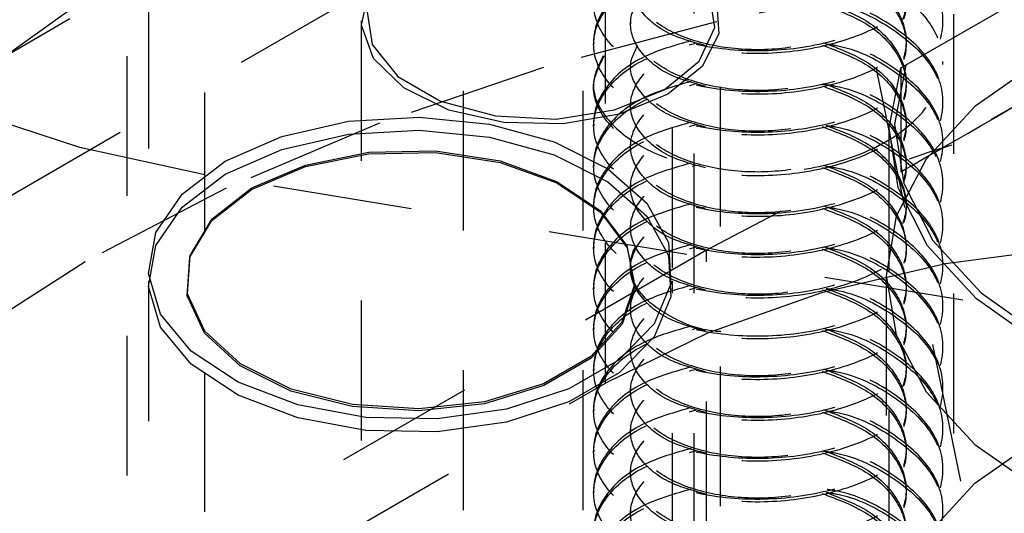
# Model space of a CAD drawing. Header units: inches. Extents: x 1907 to 2452, y -210 to -54.
# Tile 284 of 656: x 1997.147 to 1997.852, y -194.418 to -194.065. Entities that reach past the tile are written whole.
import ezdxf

# ---------------------------------------------------------------- set-up
doc = ezdxf.new("R2010")
doc.units = ezdxf.units.IN
doc.header["$LTSCALE"] = 0.5
doc.header["$MEASUREMENT"] = 0
doc.linetypes.add('HIDDEN', pattern=[0.225, 0.15, -0.075])
doc.layers.add('SID-M-H', color=4, linetype='HIDDEN')

msp = doc.modelspace()

# ---------------------------------------------------------------- linework, layer by layer
at = {"layer": 'SID-M-H'}
for p, q in [((1997.56653, -194.32468), (1997.56653, -192.9978)), ((1997.23926, -193.257), (1997.23926, -194.24255)), ((1997.61426, -194.24255), (1997.61426, -193.257)), ((1997.6401, -193.51322), (1997.87435, -194.65797)), ((1997.22376, -193.69079), (1997.22376, -194.66043)), ((1997.62976, -194.66043), (1997.62976, -193.69079)), ((1997.70267, -193.76415), (1994.6618, -195.51961)), ((1997.27973, -195.21677), (1997.27973, -193.8899)), ((1997.46444, -193.91553), (1997.46444, -194.62592)), ((1997.55013, -193.91553), (1997.55013, -194.62592)), ((1997.81575, -194.9607), (1997.81575, -193.91553)), ((1997.77769, -194.09928), (1998.06739, -193.93204)), ((1997.56538, -193.94548), (1994.6618, -195.62167)), ((1997.13108, -194.09463), (1997.21463, -194.03485)), ((1997.39171, -194.06871), (1997.39694, -194.04448)), ((1997.64463, -194.07022), (1997.64084, -194.04525)), ((1997.77457, -194.04075), (1997.64575, -194.06617)), ((1997.64587, -194.05042), (1997.64761, -194.07482)), ((1997.39558, -194.05764), (1997.39936, -194.0826)), ((1997.3916, -194.06565), (1997.3916, -194.61273)), ((1997.64575, -194.06617), (1997.52204, -194.09898)), ((1997.58436, -194.06557), (1997.58436, -194.0677)), ((1997.6486, -194.61273), (1997.6486, -194.06565)), ((1997.80794, -194.0677), (1997.80794, -194.06557)), ((1997.40039, -194.09261), (1997.39171, -194.06871)), ((1997.63339, -194.09442), (1997.64463, -194.07022)), ((1997.55794, -194.08015), (1997.55794, -194.08228)), ((1997.64761, -194.07482), (1997.63554, -194.09823)), ((1997.39936, -194.0826), (1997.41771, -194.10532)), ((1997.92915, -194.08623), (1997.77769, -194.17366)), ((1997.42204, -194.11359), (1997.40039, -194.09261)), ((1997.58436, -194.09473), (1997.58436, -194.09686)), ((1997.60849, -194.11495), (1997.63339, -194.09442)), ((1997.80794, -194.09686), (1997.80794, -194.09473)), ((1997.87772, -194.09388), (1997.83084, -194.12686)), ((1997.52204, -194.09898), (1997.40471, -194.13885)), ((1997.63554, -194.09823), (1997.61096, -194.1181)), ((1997.76933, -194.14212), (1997.77769, -194.09928)), ((1997.78127, -194.09721), (1997.77323, -194.13949)), ((1997.78127, -194.09721), (1997.77769, -194.09928)), ((1997.77769, -194.09928), (1997.77769, -194.17366)), ((1997.41771, -194.10532), (1997.4484, -194.12304)), ((1997.45432, -194.12937), (1997.42204, -194.11359)), ((1997.55794, -194.10931), (1997.55794, -194.11144)), ((1997.57293, -194.12933), (1997.60849, -194.11495)), ((1997.4484, -194.12304), (1997.48775, -194.13363)), ((1997.61096, -194.1181), (1997.57654, -194.13229)), ((1997.19018, -194.15628), (1997.10711, -194.12889)), ((1997.49373, -194.13825), (1997.45432, -194.12937)), ((1997.531, -194.13581), (1997.57293, -194.12933)), ((1997.58436, -194.12389), (1997.58436, -194.12602)), ((1997.83084, -194.12686), (1997.796, -194.16448)), ((1997.80794, -194.12602), (1997.80794, -194.12389)), ((1997.38237, -194.13739), (1997.43316, -194.13437)), ((1997.43316, -194.13437), (1997.48348, -194.13938)), ((1997.48775, -194.13363), (1997.531, -194.13581)), ((1997.57654, -194.13229), (1997.536, -194.13926)), ((1997.40471, -194.13885), (1997.29497, -194.18537)), ((1997.33487, -194.1482), (1997.38237, -194.13739)), ((1997.38237, -194.14667), (1997.43316, -194.14366)), ((1997.43316, -194.14366), (1997.48348, -194.14867)), ((1997.48348, -194.13938), (1997.5296, -194.15204)), ((1997.536, -194.13926), (1997.49373, -194.13825)), ((1997.55794, -194.13848), (1997.55794, -194.1406)), ((1997.77584, -194.18506), (1997.76933, -194.14212)), ((1997.77323, -194.13949), (1997.77981, -194.18184)), ((1997.29418, -194.16601), (1997.33487, -194.1482)), ((1997.33487, -194.15749), (1997.38237, -194.14667)), ((1997.48348, -194.14867), (1997.5296, -194.16133)), ((1997.7693, -194.14481), (1997.7693, -195.76653)), ((1997.27973, -194.17569), (1997.19018, -194.15628)), ((1997.29418, -194.1753), (1997.33487, -194.15749)), ((1997.5296, -194.15204), (1997.56808, -194.17141)), ((1997.58436, -194.15306), (1997.58436, -194.15518)), ((1997.80794, -194.15518), (1997.80794, -194.15306)), ((1997.35167, -194.16981), (1997.39688, -194.16068)), ((1997.35179, -194.1687), (1997.39693, -194.15958)), ((1997.39688, -194.16068), (1997.44476, -194.15964)), ((1997.39693, -194.15958), (1997.44473, -194.15855)), ((1997.44473, -194.15855), (1997.49092, -194.1657)), ((1997.44476, -194.15964), (1997.49103, -194.1668)), ((1997.5296, -194.16133), (1997.56808, -194.1807)), ((1997.796, -194.16448), (1997.77455, -194.20531)), ((1997.26333, -194.1895), (1997.29418, -194.16601)), ((1997.31312, -194.18623), (1997.35167, -194.16981)), ((1997.31331, -194.1851), (1997.35179, -194.1687)), ((1997.49092, -194.1657), (1997.53142, -194.18038)), ((1997.49103, -194.1668), (1997.5316, -194.18151)), ((1997.55794, -194.16764), (1997.55794, -194.16976)), ((1997.56808, -194.17141), (1997.59609, -194.19606)), ((1997.26333, -194.19879), (1997.29418, -194.1753)), ((1998.21667, -194.33078), (1997.27973, -194.17569)), ((1997.29497, -194.18537), (1997.19395, -194.23806)), ((1997.28467, -194.20849), (1997.31312, -194.18623)), ((1997.28491, -194.20731), (1997.31331, -194.1851)), ((1997.53142, -194.18038), (1997.56262, -194.20131)), ((1997.5316, -194.18151), (1997.56284, -194.20248)), ((1997.56808, -194.1807), (1997.59609, -194.20535)), ((1997.58436, -194.18222), (1997.58436, -194.18435)), ((1997.79696, -194.22641), (1997.77584, -194.18506)), ((1997.77981, -194.18184), (1997.80076, -194.22261)), ((1997.80794, -194.18435), (1997.80794, -194.18222)), ((1997.24459, -194.21692), (1997.26333, -194.1895)), ((1997.24459, -194.22621), (1997.26333, -194.19879)), ((1997.55794, -194.1968), (1997.55794, -194.19893)), ((1997.59609, -194.19606), (1997.61154, -194.22416)), ((1997.26911, -194.23337), (1997.28491, -194.20731)), ((1997.56262, -194.20131), (1997.58174, -194.22662)), ((1997.56284, -194.20248), (1997.582, -194.22782)), ((1997.59609, -194.20535), (1997.61154, -194.23345)), ((1997.69197, -194.20177), (1997.63872, -194.2297)), ((1997.77455, -194.20531), (1997.7673, -194.24777)), ((1997.26885, -194.23459), (1997.28467, -194.20849)), ((1997.58436, -194.21138), (1997.58436, -194.21351)), ((1997.80794, -194.21351), (1997.80794, -194.21138)), ((1997.23937, -194.24625), (1997.24459, -194.21692)), ((1997.23937, -194.25553), (1997.24459, -194.22621)), ((1997.55794, -194.22596), (1997.55794, -194.22809)), ((1997.58174, -194.22662), (1997.5871, -194.25405)), ((1997.582, -194.22782), (1997.58737, -194.25531)), ((1997.61154, -194.22416), (1997.61328, -194.25362)), ((1997.83186, -194.26452), (1997.79696, -194.22641)), ((1997.80076, -194.22261), (1997.83524, -194.26019)), ((1997.90293, -194.22704), (1997.80972, -194.23942)), ((1997.63872, -194.2297), (1996.75142, -194.74193)), ((1997.26706, -194.26223), (1997.26885, -194.23459)), ((1997.26733, -194.26096), (1997.26911, -194.23337)), ((1997.61154, -194.23345), (1997.61328, -194.26291)), ((1997.63872, -194.63797), (1997.63872, -194.2297)), ((1997.19395, -194.23806), (1997.10268, -194.29638)), ((1997.58436, -194.24054), (1997.58436, -194.24267)), ((1997.80972, -194.23942), (1997.7211, -194.26021)), ((1997.80794, -194.24267), (1997.80794, -194.24054)), ((1997.24805, -194.2753), (1997.23937, -194.24625)), ((1997.7673, -194.24777), (1997.7673, -194.51723)), ((1997.7673, -194.24777), (1997.77455, -194.29023)), ((1997.23926, -194.25184), (1997.23926, -194.66043)), ((1997.24805, -194.28458), (1997.23937, -194.25553)), ((1997.55794, -194.25512), (1997.55794, -194.25725)), ((1997.5871, -194.25405), (1997.57821, -194.28118)), ((1997.58737, -194.25531), (1997.57846, -194.28248)), ((1997.61328, -194.25362), (1997.60119, -194.28226)), ((1997.61426, -194.66043), (1997.61426, -194.25184)), ((1997.27946, -194.28894), (1997.26706, -194.26223)), ((1997.2797, -194.28763), (1997.26733, -194.26096)), ((1997.61328, -194.26291), (1997.60119, -194.29155)), ((1997.7211, -194.26021), (1997.63934, -194.28887)), ((1997.83524, -194.26019), (1997.8819, -194.2931)), ((1997.58436, -194.26971), (1997.58436, -194.27183)), ((1997.80794, -194.27183), (1997.80794, -194.26971)), ((1997.87914, -194.29788), (1997.83186, -194.26452)), ((1997.26998, -194.30192), (1997.24805, -194.2753)), ((1997.26998, -194.3112), (1997.24805, -194.28458)), ((1997.57821, -194.28118), (1997.55586, -194.30559)), ((1997.57846, -194.28248), (1997.55607, -194.30693)), ((1997.55794, -194.28429), (1997.55794, -194.28641)), ((1997.60119, -194.28226), (1997.57616, -194.30795)), ((1997.30494, -194.31236), (1997.27946, -194.28894)), ((1997.30515, -194.31101), (1997.2797, -194.28763)), ((1997.63934, -194.28887), (1997.56653, -194.32468)), ((1997.60119, -194.29155), (1997.57616, -194.31724)), ((1997.77455, -194.29023), (1997.796, -194.33106)), ((1997.58436, -194.29887), (1997.58436, -194.30099)), ((1997.80794, -194.30099), (1997.80794, -194.29887)), ((1997.30354, -194.32413), (1997.26998, -194.30192)), ((1997.55586, -194.30559), (1997.52204, -194.32512)), ((1997.30354, -194.33342), (1997.26998, -194.3112)), ((1997.34126, -194.3304), (1997.30494, -194.31236)), ((1997.3414, -194.32902), (1997.30515, -194.31101)), ((1997.55607, -194.30693), (1997.5222, -194.32649)), ((1997.57616, -194.30795), (1997.54006, -194.3288)), ((1997.57616, -194.31724), (1997.54006, -194.33809)), ((1997.55794, -194.31345), (1997.55794, -194.31557)), ((1997.02113, -194.63953), (1997.56653, -194.32468)), ((1997.34623, -194.3403), (1997.30354, -194.32413)), ((1997.52204, -194.32512), (1997.47975, -194.33802)), ((1997.5222, -194.32649), (1997.47984, -194.33941)), ((1997.34623, -194.34959), (1997.30354, -194.33342)), ((1997.38517, -194.34146), (1997.34126, -194.3304)), ((1997.38524, -194.34006), (1997.3414, -194.32902)), ((1997.54006, -194.3288), (1997.49555, -194.34325)), ((1997.58436, -194.32803), (1997.58436, -194.33016)), ((1997.796, -194.33106), (1997.83084, -194.36868)), ((1997.80794, -194.33016), (1997.80794, -194.32803)), ((1997.3949, -194.34922), (1997.34623, -194.3403)), ((1997.43277, -194.34455), (1997.38517, -194.34146)), ((1997.43276, -194.34315), (1997.38524, -194.34006)), ((1997.47975, -194.33802), (1997.43276, -194.34315)), ((1997.47984, -194.33941), (1997.43277, -194.34455)), ((1997.54006, -194.33809), (1997.49555, -194.35253)), ((1997.49555, -194.34325), (1997.44594, -194.35022)), ((1997.55794, -194.34261), (1997.55794, -194.34474)), ((1997.3949, -194.35851), (1997.34623, -194.34959)), ((1997.44594, -194.35022), (1997.3949, -194.34922)), ((1997.49555, -194.35253), (1997.44594, -194.35951)), ((1997.44594, -194.35951), (1997.3949, -194.35851)), ((1997.58436, -194.35719), (1997.58436, -194.35932)), ((1997.80794, -194.35932), (1997.80794, -194.35719)), ((1997.83084, -194.39631), (1997.87772, -194.36333)), ((1997.83084, -194.36868), (1997.87772, -194.40166)), ((1997.55794, -194.37177), (1997.55794, -194.3739)), ((1997.58436, -194.38635), (1997.58436, -194.38848)), ((1997.80794, -194.38848), (1997.80794, -194.38635)), ((1997.796, -194.43394), (1997.83084, -194.39631)), ((1997.55794, -194.40093), (1997.55794, -194.40306)), ((1997.58436, -194.41552), (1997.58436, -194.41764)), ((1997.80794, -194.41764), (1997.80794, -194.41552))]:
    msp.add_line(p, q, dxfattribs=at)
msp.add_arc((1998.14183, -195.21152), 1.10667, 96.86617, 108.88233, dxfattribs=at)
msp.add_ellipse((1998.1443, -193.96198), major_axis=(0.375, 0.21652), ratio=0.00007, start_param=3.353437, end_param=4.042449, dxfattribs=at)
for points, knots in [([(1997.62757, -193.96319), (1997.61592, -193.9665), (1997.58995, -193.97388), (1997.56462, -193.99549), (1997.55464, -194.02178), (1997.56446, -194.04835), (1997.59225, -194.07053), (1997.63386, -194.08476), (1997.68294, -194.08858), (1997.73202, -194.08112), (1997.77363, -194.06325), (1997.80144, -194.03739), (1997.81117, -194.00729), (1997.80151, -193.97691), (1997.77333, -193.95192), (1997.74494, -193.93705), (1997.72698, -193.93451), (1997.72507, -193.93424)], [0, 0, 0, 0, 0.058434, 0.130204, 0.201974, 0.273743, 0.345513, 0.417283, 0.489053, 0.560823, 0.632592, 0.704362, 0.776132, 0.847902, 0.919672, 0.991442, 1, 1, 1, 1]), ([(1997.72436, -193.93626), (1997.72651, -193.93656), (1997.74471, -193.93911), (1997.77334, -193.95403), (1997.80151, -193.97904), (1997.81117, -194.00942), (1997.80144, -194.03952), (1997.77363, -194.06537), (1997.73202, -194.08324), (1997.68294, -194.0907), (1997.63386, -194.08689), (1997.59225, -194.07266), (1997.56446, -194.05048), (1997.55465, -194.02391), (1997.56459, -193.9976), (1997.59053, -193.97565), (1997.61733, -193.96808), (1997.62979, -193.96457)], [0, 0, 0, 0, 0.009576, 0.08099, 0.152403, 0.223817, 0.295231, 0.366644, 0.438058, 0.509471, 0.580885, 0.652298, 0.723712, 0.795126, 0.866539, 0.937953, 1, 1, 1, 1]), ([(1997.62757, -193.99236), (1997.61592, -193.99567), (1997.58995, -194.00304), (1997.56462, -194.02466), (1997.55464, -194.05094), (1997.56446, -194.07751), (1997.59225, -194.09969), (1997.63386, -194.11393), (1997.68294, -194.11774), (1997.73202, -194.11028), (1997.77363, -194.0924), (1997.80143, -194.06657), (1997.81122, -194.03637), (1997.80133, -194.00638), (1997.77425, -193.98015), (1997.74586, -193.96983), (1997.73186, -193.96474)], [0, 0, 0, 0, 0.059053, 0.131583, 0.204113, 0.276644, 0.349174, 0.421704, 0.494234, 0.566764, 0.639294, 0.711825, 0.784355, 0.856885, 0.929415, 1, 1, 1, 1]), ([(1997.72436, -193.96542), (1997.72651, -193.96572), (1997.74471, -193.96827), (1997.77334, -193.98319), (1997.80151, -194.0082), (1997.81117, -194.03858), (1997.80144, -194.06868), (1997.77363, -194.09454), (1997.73202, -194.1124), (1997.68294, -194.11986), (1997.63386, -194.11605), (1997.59225, -194.10182), (1997.56446, -194.07964), (1997.55465, -194.05307), (1997.56459, -194.02677), (1997.59053, -194.00481), (1997.61733, -193.99724), (1997.62979, -193.99373)], [0, 0, 0, 0, 0.009576, 0.08099, 0.152403, 0.223817, 0.295231, 0.366644, 0.438058, 0.509471, 0.580885, 0.652298, 0.723712, 0.795126, 0.866539, 0.937953, 1, 1, 1, 1]), ([(1997.72244, -193.96457), (1997.73315, -193.96859), (1997.75519, -193.97688), (1997.7763, -193.99777), (1997.78411, -194.0218), (1997.77638, -194.046), (1997.75446, -194.06676), (1997.72165, -194.08124), (1997.68294, -194.08751), (1997.64423, -194.08489), (1997.61141, -194.07405), (1997.58951, -194.05695), (1997.58173, -194.03635), (1997.58974, -194.0161), (1997.60736, -194.00068), (1997.62463, -193.99579), (1997.63075, -193.99405)], [0, 0, 0, 0, 0.070011, 0.144128, 0.218245, 0.292362, 0.366479, 0.440596, 0.514713, 0.58883, 0.662947, 0.737064, 0.811181, 0.885298, 0.959415, 1, 1, 1, 1]), ([(1997.7215, -193.96628), (1997.73255, -193.97042), (1997.75495, -193.97882), (1997.7763, -193.99988), (1997.78414, -194.02396), (1997.77628, -194.04801), (1997.75569, -194.06852), (1997.73437, -194.07658), (1997.72436, -194.08036)], [0, 0, 0, 0, 0.166236, 0.336934, 0.507632, 0.678329, 0.849027, 1, 1, 1, 1]), ([(1997.62757, -194.02152), (1997.61592, -194.02483), (1997.58995, -194.03221), (1997.56462, -194.05382), (1997.55464, -194.0801), (1997.56446, -194.10667), (1997.59225, -194.12886), (1997.63386, -194.14309), (1997.68294, -194.1469), (1997.73202, -194.13944), (1997.77363, -194.12157), (1997.80144, -194.09571), (1997.81117, -194.06562), (1997.80151, -194.03523), (1997.77333, -194.01024), (1997.74494, -193.99537), (1997.72698, -193.99283), (1997.72507, -193.99256)], [0, 0, 0, 0, 0.058434, 0.130204, 0.201974, 0.273743, 0.345513, 0.417283, 0.489053, 0.560823, 0.632592, 0.704362, 0.776132, 0.847902, 0.919672, 0.991442, 1, 1, 1, 1]), ([(1997.72436, -193.99458), (1997.72651, -193.99488), (1997.74471, -193.99744), (1997.77334, -194.01235), (1997.80151, -194.03736), (1997.81117, -194.06774), (1997.80144, -194.09784), (1997.77363, -194.1237), (1997.73202, -194.14157), (1997.68294, -194.14903), (1997.63386, -194.14521), (1997.59225, -194.13098), (1997.56446, -194.1088), (1997.55465, -194.08223), (1997.56459, -194.05593), (1997.59053, -194.03397), (1997.61733, -194.02641), (1997.62979, -194.02289)], [0, 0, 0, 0, 0.009576, 0.08099, 0.152403, 0.223817, 0.295231, 0.366644, 0.438058, 0.509471, 0.580885, 0.652298, 0.723712, 0.795126, 0.866539, 0.937953, 1, 1, 1, 1]), ([(1997.72436, -193.99458), (1997.73437, -193.99836), (1997.75569, -194.00642), (1997.77628, -194.02694), (1997.78412, -194.05096), (1997.77638, -194.07517), (1997.75446, -194.09592), (1997.72165, -194.1104), (1997.68294, -194.11667), (1997.64423, -194.11405), (1997.61141, -194.10321), (1997.58951, -194.08611), (1997.58173, -194.06551), (1997.58973, -194.04526), (1997.60763, -194.02969), (1997.62527, -194.02471), (1997.63174, -194.02289)], [0, 0, 0, 0, 0.065694, 0.139971, 0.214248, 0.288525, 0.362802, 0.437079, 0.511356, 0.585633, 0.65991, 0.734187, 0.808464, 0.882741, 0.957017, 1, 1, 1, 1]), ([(1997.63791, -194.08324), (1997.62921, -194.08086), (1997.60925, -194.07538), (1997.58966, -194.05892), (1997.58169, -194.03852), (1997.58975, -194.01822), (1997.60736, -194.00281), (1997.62463, -193.99791), (1997.63075, -193.99618)], [0, 0, 0, 0, 0.14505, 0.333051, 0.521052, 0.709054, 0.897055, 1, 1, 1, 1]), ([(1997.7215, -193.99544), (1997.73255, -193.99958), (1997.75495, -194.00798), (1997.7763, -194.02904), (1997.78414, -194.05312), (1997.77628, -194.07717), (1997.75569, -194.09769), (1997.73437, -194.10574), (1997.72436, -194.10952)], [0, 0, 0, 0, 0.166236, 0.336934, 0.507632, 0.678329, 0.849027, 1, 1, 1, 1]), ([(1997.56483, -194.09064), (1997.5617, -194.09682), (1997.55425, -194.11155), (1997.56485, -194.13588), (1997.59214, -194.15801), (1997.63389, -194.17225), (1997.68293, -194.17606), (1997.73202, -194.1686), (1997.77363, -194.15073), (1997.80144, -194.12488), (1997.81117, -194.09478), (1997.80151, -194.0644), (1997.77333, -194.0394), (1997.74494, -194.02454), (1997.72698, -194.02199), (1997.72507, -194.02172)], [0, 0, 0, 0, 0.061146, 0.145581, 0.230016, 0.314451, 0.398886, 0.483321, 0.567756, 0.652191, 0.736626, 0.821061, 0.905496, 0.989931, 1, 1, 1, 1]), ([(1997.72436, -194.02374), (1997.72651, -194.02404), (1997.74471, -194.0266), (1997.77334, -194.04151), (1997.80151, -194.06653), (1997.81117, -194.09691), (1997.80144, -194.127), (1997.77363, -194.15286), (1997.73202, -194.17073), (1997.68293, -194.17819), (1997.63388, -194.17438), (1997.59216, -194.16013), (1997.56478, -194.13801), (1997.55413, -194.11286), (1997.56212, -194.09735), (1997.56571, -194.09037)], [0, 0, 0, 0, 0.01122, 0.094896, 0.178571, 0.262246, 0.345921, 0.429597, 0.513272, 0.596947, 0.680623, 0.764298, 0.847973, 0.931648, 1, 1, 1, 1]), ([(1997.72244, -194.02289), (1997.73315, -194.02691), (1997.75519, -194.0352), (1997.7763, -194.05609), (1997.78411, -194.08012), (1997.77638, -194.10433), (1997.75446, -194.12508), (1997.72165, -194.13957), (1997.68293, -194.14583), (1997.64426, -194.14321), (1997.6113, -194.13236), (1997.58993, -194.11531), (1997.5816, -194.09757), (1997.58673, -194.08724), (1997.58858, -194.08352)], [0, 0, 0, 0, 0.082093, 0.169, 0.255908, 0.342815, 0.429723, 0.51663, 0.603538, 0.690445, 0.777353, 0.86426, 0.951168, 1, 1, 1, 1]), ([(1997.63791, -194.1124), (1997.62921, -194.11002), (1997.60925, -194.10454), (1997.58966, -194.08808), (1997.58169, -194.06768), (1997.58975, -194.04738), (1997.60736, -194.03197), (1997.62463, -194.02708), (1997.63075, -194.02534)], [0, 0, 0, 0, 0.14505, 0.3330512, 0.5210524, 0.7090536, 0.8970547, 1, 1, 1, 1]), ([(1997.7215, -194.0246), (1997.73255, -194.02875), (1997.75495, -194.03714), (1997.7763, -194.0582), (1997.78414, -194.08228), (1997.77628, -194.10633), (1997.75569, -194.12685), (1997.73437, -194.13491), (1997.72436, -194.13869)], [0, 0, 0, 0, 0.166236, 0.336934, 0.507632, 0.678329, 0.849027, 1, 1, 1, 1]), ([(1997.62757, -194.07984), (1997.61592, -194.08315), (1997.58995, -194.09053), (1997.56462, -194.11214), (1997.55464, -194.13843), (1997.56446, -194.165), (1997.59225, -194.18718), (1997.63386, -194.20141), (1997.68294, -194.20522), (1997.73202, -194.19776), (1997.77363, -194.1799), (1997.80144, -194.15404), (1997.81117, -194.12394), (1997.80151, -194.09356), (1997.77333, -194.06857), (1997.74494, -194.0537), (1997.72698, -194.05116), (1997.72507, -194.05089)], [0, 0, 0, 0, 0.058434, 0.130204, 0.201974, 0.273743, 0.345513, 0.417283, 0.489053, 0.560823, 0.632592, 0.704362, 0.776132, 0.847902, 0.919672, 0.991442, 1, 1, 1, 1]), ([(1997.72244, -194.05205), (1997.73315, -194.05608), (1997.75519, -194.06436), (1997.7763, -194.08526), (1997.78411, -194.10928), (1997.77638, -194.13349), (1997.75446, -194.15425), (1997.72165, -194.16873), (1997.68294, -194.17499), (1997.64423, -194.17237), (1997.61141, -194.16153), (1997.58951, -194.14443), (1997.58173, -194.12384), (1997.58973, -194.10358), (1997.60763, -194.08801), (1997.62527, -194.08304), (1997.63174, -194.08121)], [0, 0, 0, 0, 0.06985, 0.143796, 0.217743, 0.29169, 0.365636, 0.439583, 0.513529, 0.587476, 0.661422, 0.735369, 0.809316, 0.883262, 0.957209, 1, 1, 1, 1]), ([(1997.72436, -194.0529), (1997.72651, -194.05321), (1997.74471, -194.05576), (1997.77334, -194.07068), (1997.80151, -194.09569), (1997.81117, -194.12607), (1997.80144, -194.15616), (1997.77363, -194.18202), (1997.73202, -194.19989), (1997.68294, -194.20735), (1997.63386, -194.20354), (1997.59225, -194.18931), (1997.56446, -194.16712), (1997.55465, -194.14056), (1997.56459, -194.11425), (1997.59053, -194.0923), (1997.61733, -194.08473), (1997.62979, -194.08121)], [0, 0, 0, 0, 0.009576, 0.08099, 0.152403, 0.223817, 0.295231, 0.366644, 0.438058, 0.509471, 0.580885, 0.652298, 0.723712, 0.795126, 0.866539, 0.937953, 1, 1, 1, 1]), ([(1997.72117, -194.05362), (1997.73234, -194.0578), (1997.75486, -194.06624), (1997.77631, -194.08736), (1997.78414, -194.11145), (1997.77628, -194.13549), (1997.75569, -194.15601), (1997.73437, -194.16407), (1997.72436, -194.16785)], [0, 0, 0, 0, 0.167703, 0.338101, 0.508498, 0.678895, 0.849293, 1, 1, 1, 1]), ([(1997.62757, -194.10901), (1997.61592, -194.11232), (1997.58995, -194.11969), (1997.56462, -194.1413), (1997.55464, -194.16759), (1997.56446, -194.19416), (1997.59225, -194.21634), (1997.63386, -194.23057), (1997.68294, -194.23439), (1997.73202, -194.22693), (1997.77363, -194.20906), (1997.80144, -194.1832), (1997.81117, -194.1531), (1997.80151, -194.12272), (1997.77333, -194.09773), (1997.74494, -194.08286), (1997.72698, -194.08032), (1997.72507, -194.08005)], [0, 0, 0, 0, 0.058434, 0.130204, 0.201974, 0.273743, 0.345513, 0.417283, 0.489053, 0.560823, 0.632592, 0.704362, 0.776132, 0.847902, 0.919672, 0.991442, 1, 1, 1, 1]), ([(1997.72436, -194.08207), (1997.72651, -194.08237), (1997.74471, -194.08492), (1997.77334, -194.09984), (1997.80151, -194.12485), (1997.81117, -194.15523), (1997.80144, -194.18533), (1997.77363, -194.21119), (1997.73202, -194.22905), (1997.68294, -194.23651), (1997.63386, -194.2327), (1997.59225, -194.21847), (1997.56446, -194.19629), (1997.55465, -194.16972), (1997.56458, -194.14341), (1997.59078, -194.1213), (1997.61794, -194.11366), (1997.63075, -194.11005)], [0, 0, 0, 0, 0.00956, 0.080853, 0.152146, 0.223439, 0.294732, 0.366026, 0.437319, 0.508612, 0.579905, 0.651198, 0.722491, 0.793784, 0.865077, 0.936371, 1, 1, 1, 1]), ([(1997.63791, -194.14157), (1997.62919, -194.13918), (1997.60918, -194.1337), (1997.58999, -194.11728), (1997.58147, -194.0989), (1997.58717, -194.08776), (1997.58948, -194.08325)], [0, 0, 0, 0, 0.223407, 0.512967, 0.802527, 1, 1, 1, 1]), ([(1997.72244, -194.08121), (1997.73315, -194.08524), (1997.75519, -194.09352), (1997.7763, -194.11442), (1997.78411, -194.13845), (1997.77638, -194.16265), (1997.75446, -194.18341), (1997.72165, -194.19789), (1997.68294, -194.20416), (1997.64423, -194.20154), (1997.61141, -194.1907), (1997.58951, -194.17359), (1997.58173, -194.153), (1997.58973, -194.13274), (1997.60763, -194.11718), (1997.62527, -194.1122), (1997.63174, -194.11038)], [0, 0, 0, 0, 0.06985, 0.143796, 0.217743, 0.29169, 0.365636, 0.439583, 0.513529, 0.587476, 0.661422, 0.735369, 0.809316, 0.883262, 0.957209, 1, 1, 1, 1]), ([(1997.63791, -194.17073), (1997.62921, -194.16834), (1997.60925, -194.16287), (1997.58966, -194.14641), (1997.58169, -194.126), (1997.58975, -194.10571), (1997.60736, -194.0903), (1997.62463, -194.0854), (1997.63075, -194.08367)], [0, 0, 0, 0, 0.14505, 0.333051, 0.521052, 0.709054, 0.897055, 1, 1, 1, 1]), ([(1997.7215, -194.08293), (1997.73255, -194.08707), (1997.75495, -194.09547), (1997.7763, -194.11653), (1997.78414, -194.14061), (1997.77628, -194.16465), (1997.75569, -194.18517), (1997.73437, -194.19323), (1997.72436, -194.19701)], [0, 0, 0, 0, 0.166236, 0.336934, 0.507632, 0.678329, 0.849027, 1, 1, 1, 1]), ([(1997.62757, -194.13817), (1997.61592, -194.14148), (1997.58995, -194.14885), (1997.56462, -194.17047), (1997.55464, -194.19675), (1997.56446, -194.22332), (1997.59225, -194.2455), (1997.63386, -194.25974), (1997.68294, -194.26355), (1997.73202, -194.25609), (1997.77363, -194.23822), (1997.80144, -194.21236), (1997.81117, -194.18227), (1997.80151, -194.15188), (1997.77333, -194.12689), (1997.74494, -194.11202), (1997.72698, -194.10948), (1997.72507, -194.10921)], [0, 0, 0, 0, 0.058434, 0.130204, 0.201974, 0.273743, 0.345513, 0.417283, 0.489053, 0.560823, 0.632592, 0.704362, 0.776132, 0.847902, 0.919672, 0.991442, 1, 1, 1, 1]), ([(1997.7215, -194.11079), (1997.72462, -194.11121), (1997.74383, -194.11382), (1997.77338, -194.12894), (1997.8015, -194.15403), (1997.81118, -194.18439), (1997.80144, -194.21449), (1997.77363, -194.24035), (1997.73202, -194.25822), (1997.68294, -194.26568), (1997.63386, -194.26186), (1997.59225, -194.24763), (1997.56446, -194.22545), (1997.55465, -194.19888), (1997.56459, -194.17258), (1997.59053, -194.15062), (1997.61733, -194.14306), (1997.62979, -194.13954)], [0, 0, 0, 0, 0.013787, 0.084897, 0.156007, 0.227117, 0.298227, 0.369337, 0.440447, 0.511557, 0.582667, 0.653777, 0.724887, 0.795997, 0.867107, 0.938217, 1, 1, 1, 1]), ([(1997.72244, -194.11038), (1997.73315, -194.1144), (1997.75519, -194.12269), (1997.7763, -194.14358), (1997.78411, -194.16761), (1997.77638, -194.19181), (1997.75446, -194.21257), (1997.72165, -194.22705), (1997.68294, -194.23332), (1997.64423, -194.2307), (1997.61141, -194.21986), (1997.58951, -194.20276), (1997.58173, -194.18216), (1997.58974, -194.16192), (1997.60736, -194.14649), (1997.62463, -194.1416), (1997.63075, -194.13987)], [0, 0, 0, 0, 0.070011, 0.144128, 0.218245, 0.292362, 0.366479, 0.440596, 0.514713, 0.58883, 0.662947, 0.737064, 0.811181, 0.885298, 0.959415, 1, 1, 1, 1]), ([(1997.63791, -194.19989), (1997.62921, -194.19751), (1997.60925, -194.19203), (1997.58966, -194.17557), (1997.58169, -194.15516), (1997.58975, -194.13487), (1997.60736, -194.11946), (1997.62463, -194.11456), (1997.63075, -194.11283)], [0, 0, 0, 0, 0.14505, 0.3330512, 0.5210524, 0.7090536, 0.8970547, 1, 1, 1, 1]), ([(1997.7215, -194.11209), (1997.73255, -194.11623), (1997.75495, -194.12463), (1997.7763, -194.14569), (1997.78414, -194.16977), (1997.77628, -194.19382), (1997.75569, -194.21433), (1997.73437, -194.22239), (1997.72436, -194.22617)], [0, 0, 0, 0, 0.166236, 0.336934, 0.507632, 0.678329, 0.849027, 1, 1, 1, 1]), ([(1997.62757, -194.16733), (1997.61592, -194.17064), (1997.58995, -194.17802), (1997.56462, -194.19963), (1997.55464, -194.22591), (1997.56446, -194.25249), (1997.59225, -194.27467), (1997.63386, -194.2889), (1997.68294, -194.29271), (1997.73202, -194.28525), (1997.77363, -194.26738), (1997.80144, -194.24152), (1997.81117, -194.21143), (1997.80151, -194.18104), (1997.77333, -194.15605), (1997.74494, -194.14118), (1997.72698, -194.13864), (1997.72507, -194.13837)], [0, 0, 0, 0, 0.058434, 0.1302038, 0.2019736, 0.2737435, 0.3455133, 0.4172831, 0.4890529, 0.5608227, 0.6325925, 0.7043623, 0.7761321, 0.8479019, 0.9196717, 0.9914415, 1, 1, 1, 1]), ([(1997.72436, -194.14039), (1997.72651, -194.14069), (1997.74471, -194.14325), (1997.77334, -194.15816), (1997.80151, -194.18318), (1997.81117, -194.21355), (1997.80144, -194.24365), (1997.77363, -194.26951), (1997.73202, -194.28738), (1997.68294, -194.29484), (1997.63386, -194.29102), (1997.59225, -194.27679), (1997.56446, -194.25461), (1997.55465, -194.22805), (1997.56459, -194.20174), (1997.59053, -194.17978), (1997.61733, -194.17222), (1997.62979, -194.1687)], [0, 0, 0, 0, 0.009576, 0.08099, 0.152403, 0.223817, 0.295231, 0.366644, 0.438058, 0.509471, 0.580885, 0.652298, 0.723712, 0.795126, 0.866539, 0.937953, 1, 1, 1, 1]), ([(1997.72436, -194.14039), (1997.73437, -194.14417), (1997.75569, -194.15223), (1997.77628, -194.17276), (1997.78412, -194.19677), (1997.77638, -194.22098), (1997.75446, -194.24173), (1997.72165, -194.25621), (1997.68294, -194.26248), (1997.64423, -194.25986), (1997.61141, -194.24902), (1997.58951, -194.23192), (1997.58173, -194.21132), (1997.58973, -194.19107), (1997.60763, -194.1755), (1997.62527, -194.17052), (1997.63174, -194.1687)], [0, 0, 0, 0, 0.065694, 0.139971, 0.214248, 0.288525, 0.362802, 0.437079, 0.511356, 0.585633, 0.65991, 0.734187, 0.808464, 0.882741, 0.957017, 1, 1, 1, 1]), ([(1997.63791, -194.22905), (1997.62921, -194.22667), (1997.60925, -194.22119), (1997.58966, -194.20473), (1997.58169, -194.18433), (1997.58975, -194.16403), (1997.60736, -194.14862), (1997.62463, -194.14372), (1997.63075, -194.14199)], [0, 0, 0, 0, 0.14505, 0.333051, 0.521052, 0.709054, 0.897055, 1, 1, 1, 1]), ([(1997.7215, -194.14125), (1997.73255, -194.14539), (1997.75495, -194.15379), (1997.7763, -194.17485), (1997.78414, -194.19893), (1997.77628, -194.22298), (1997.75569, -194.2435), (1997.73437, -194.25155), (1997.72436, -194.25534)], [0, 0, 0, 0, 0.166236, 0.336934, 0.507632, 0.678329, 0.849027, 1, 1, 1, 1]), ([(1997.62757, -194.19649), (1997.61592, -194.1998), (1997.58995, -194.20718), (1997.56462, -194.22879), (1997.55464, -194.25508), (1997.56446, -194.28165), (1997.59225, -194.30383), (1997.63386, -194.31806), (1997.68294, -194.32187), (1997.73202, -194.31441), (1997.77363, -194.29655), (1997.80144, -194.27069), (1997.81117, -194.24059), (1997.80151, -194.21021), (1997.77333, -194.18521), (1997.74494, -194.17035), (1997.72698, -194.16781), (1997.72507, -194.16753)], [0, 0, 0, 0, 0.058434, 0.130204, 0.201974, 0.273743, 0.345513, 0.417283, 0.489053, 0.560823, 0.632592, 0.704362, 0.776132, 0.847902, 0.919672, 0.991442, 1, 1, 1, 1]), ([(1997.72436, -194.16955), (1997.72651, -194.16985), (1997.74471, -194.17241), (1997.77334, -194.18732), (1997.80151, -194.21234), (1997.81117, -194.24272), (1997.80144, -194.27281), (1997.77363, -194.29867), (1997.73202, -194.31654), (1997.68294, -194.324), (1997.63386, -194.32019), (1997.59225, -194.30596), (1997.56446, -194.28377), (1997.55465, -194.25721), (1997.56459, -194.2309), (1997.59053, -194.20894), (1997.61733, -194.20138), (1997.62979, -194.19786)], [0, 0, 0, 0, 0.009576, 0.08099, 0.152403, 0.223817, 0.295231, 0.366644, 0.438058, 0.509471, 0.580885, 0.652298, 0.723712, 0.795126, 0.866539, 0.937953, 1, 1, 1, 1]), ([(1997.63791, -194.25821), (1997.62921, -194.25583), (1997.60925, -194.25035), (1997.58966, -194.23389), (1997.58169, -194.21349), (1997.58975, -194.19319), (1997.60736, -194.17778), (1997.62463, -194.17289), (1997.63075, -194.17115)], [0, 0, 0, 0, 0.14505, 0.333051, 0.521052, 0.709054, 0.897055, 1, 1, 1, 1]), ([(1997.7215, -194.17041), (1997.73255, -194.17456), (1997.75495, -194.18295), (1997.7763, -194.20402), (1997.78414, -194.22809), (1997.77628, -194.25214), (1997.75569, -194.27266), (1997.73437, -194.28072), (1997.72436, -194.2845)], [0, 0, 0, 0, 0.1662364, 0.3369341, 0.5076317, 0.6783294, 0.8490271, 1, 1, 1, 1]), ([(1997.72244, -194.1687), (1997.73313, -194.17272), (1997.75513, -194.18099), (1997.77653, -194.20198), (1997.78325, -194.22564), (1997.78071, -194.24346), (1997.77277, -194.25076), (1997.77213, -194.25135)], [0, 0, 0, 0, 0.234222, 0.482181, 0.73014, 0.978099, 1, 1, 1, 1]), ([(1997.62757, -194.22565), (1997.61592, -194.22896), (1997.58995, -194.23634), (1997.56462, -194.25795), (1997.55464, -194.28424), (1997.56446, -194.31081), (1997.59225, -194.33299), (1997.63386, -194.34722), (1997.68294, -194.35104), (1997.73202, -194.34358), (1997.77363, -194.32571), (1997.80144, -194.29985), (1997.81117, -194.26975), (1997.80151, -194.23937), (1997.77333, -194.21438), (1997.74494, -194.19951), (1997.72698, -194.19697), (1997.72507, -194.1967)], [0, 0, 0, 0, 0.058434, 0.130204, 0.201974, 0.273743, 0.345513, 0.417283, 0.489053, 0.560823, 0.632592, 0.704362, 0.776132, 0.847902, 0.919672, 0.991442, 1, 1, 1, 1]), ([(1997.72436, -194.19871), (1997.72651, -194.19902), (1997.74471, -194.20157), (1997.77334, -194.21649), (1997.80151, -194.2415), (1997.81117, -194.27188), (1997.80144, -194.30198), (1997.77363, -194.32783), (1997.73202, -194.3457), (1997.68294, -194.35316), (1997.63386, -194.34935), (1997.59225, -194.33512), (1997.56446, -194.31294), (1997.55465, -194.28637), (1997.56459, -194.26006), (1997.59053, -194.23811), (1997.61733, -194.23054), (1997.62979, -194.22703)], [0, 0, 0, 0, 0.009576, 0.08099, 0.152403, 0.223817, 0.295231, 0.366644, 0.438058, 0.509471, 0.580885, 0.652298, 0.723712, 0.795126, 0.866539, 0.937953, 1, 1, 1, 1]), ([(1997.64901, -194.28791), (1997.64774, -194.28783), (1997.63383, -194.28704), (1997.61166, -194.27764), (1997.58944, -194.26123), (1997.58175, -194.24045), (1997.58972, -194.22024), (1997.60763, -194.20466), (1997.62527, -194.19969), (1997.63174, -194.19786)], [0, 0, 0, 0, 0.017718, 0.193796, 0.369874, 0.545951, 0.722029, 0.898107, 1, 1, 1, 1]), ([(1997.72244, -194.19786), (1997.73315, -194.20189), (1997.75519, -194.21017), (1997.7763, -194.23107), (1997.78411, -194.25509), (1997.77638, -194.2793), (1997.75446, -194.30006), (1997.72165, -194.31454), (1997.68294, -194.32081), (1997.64423, -194.31818), (1997.61141, -194.30734), (1997.58951, -194.29024), (1997.58173, -194.26965), (1997.58973, -194.24939), (1997.60763, -194.23383), (1997.62527, -194.22885), (1997.63174, -194.22703)], [0, 0, 0, 0, 0.06985, 0.143796, 0.217743, 0.29169, 0.365636, 0.439583, 0.513529, 0.587476, 0.661422, 0.735369, 0.809316, 0.883262, 0.957209, 1, 1, 1, 1]), ([(1997.63791, -194.28738), (1997.62921, -194.28499), (1997.60925, -194.27952), (1997.58966, -194.26306), (1997.58169, -194.24265), (1997.58975, -194.22236), (1997.60736, -194.20695), (1997.62463, -194.20205), (1997.63075, -194.20032)], [0, 0, 0, 0, 0.14505, 0.333051, 0.521052, 0.709054, 0.897055, 1, 1, 1, 1]), ([(1997.7215, -194.19957), (1997.73255, -194.20372), (1997.75495, -194.21212), (1997.7763, -194.23318), (1997.78414, -194.25726), (1997.77628, -194.2813), (1997.75569, -194.30182), (1997.73437, -194.30988), (1997.72436, -194.31366)], [0, 0, 0, 0, 0.166236, 0.336934, 0.507632, 0.678329, 0.849027, 1, 1, 1, 1]), ([(1997.62757, -194.25482), (1997.61592, -194.25813), (1997.58995, -194.2655), (1997.56462, -194.28712), (1997.55464, -194.3134), (1997.56446, -194.33997), (1997.59225, -194.36215), (1997.63386, -194.37639), (1997.68294, -194.3802), (1997.73202, -194.37274), (1997.77363, -194.35487), (1997.80144, -194.32901), (1997.81117, -194.29892), (1997.80151, -194.26853), (1997.77333, -194.24354), (1997.74494, -194.22867), (1997.72698, -194.22613), (1997.72507, -194.22586)], [0, 0, 0, 0, 0.058434, 0.130204, 0.201974, 0.273743, 0.345513, 0.417283, 0.489053, 0.560823, 0.632592, 0.704362, 0.776132, 0.847902, 0.919672, 0.991442, 1, 1, 1, 1]), ([(1997.72436, -194.22788), (1997.72651, -194.22818), (1997.74471, -194.23073), (1997.77334, -194.24565), (1997.80151, -194.27066), (1997.81117, -194.30104), (1997.80144, -194.33114), (1997.77363, -194.357), (1997.73202, -194.37486), (1997.68294, -194.38232), (1997.63386, -194.37851), (1997.59225, -194.36428), (1997.56446, -194.3421), (1997.55465, -194.31553), (1997.56459, -194.28922), (1997.59053, -194.26727), (1997.61733, -194.2597), (1997.62979, -194.25619)], [0, 0, 0, 0, 0.009576, 0.08099, 0.152403, 0.223817, 0.295231, 0.366644, 0.438058, 0.509471, 0.580885, 0.652298, 0.723712, 0.795126, 0.866539, 0.937953, 1, 1, 1, 1]), ([(1997.72244, -194.22703), (1997.73315, -194.23105), (1997.75519, -194.23934), (1997.7763, -194.26023), (1997.78411, -194.28426), (1997.77638, -194.30846), (1997.75446, -194.32922), (1997.72165, -194.3437), (1997.68294, -194.34997), (1997.64423, -194.34735), (1997.61141, -194.33651), (1997.58951, -194.31941), (1997.58173, -194.29881), (1997.58974, -194.27856), (1997.60736, -194.26314), (1997.62463, -194.25825), (1997.63075, -194.25651)], [0, 0, 0, 0, 0.070011, 0.144128, 0.218245, 0.292362, 0.366479, 0.440596, 0.514713, 0.58883, 0.662947, 0.737064, 0.811181, 0.885298, 0.959415, 1, 1, 1, 1]), ([(1997.7215, -194.22874), (1997.73255, -194.23288), (1997.75495, -194.24128), (1997.7763, -194.26234), (1997.78414, -194.28642), (1997.77628, -194.31046), (1997.75569, -194.33098), (1997.73437, -194.33904), (1997.72436, -194.34282)], [0, 0, 0, 0, 0.166236, 0.336934, 0.507632, 0.678329, 0.849027, 1, 1, 1, 1]), ([(1997.63791, -194.31654), (1997.62921, -194.31415), (1997.60925, -194.30868), (1997.58966, -194.29222), (1997.58169, -194.27181), (1997.58975, -194.25152), (1997.60736, -194.23611), (1997.62463, -194.23121), (1997.63075, -194.22948)], [0, 0, 0, 0, 0.14505, 0.333051, 0.521052, 0.709054, 0.897055, 1, 1, 1, 1]), ([(1997.62757, -194.28398), (1997.61592, -194.28729), (1997.58995, -194.29467), (1997.56462, -194.31628), (1997.55464, -194.34256), (1997.56446, -194.36913), (1997.59225, -194.39132), (1997.63386, -194.40555), (1997.68294, -194.40936), (1997.73202, -194.4019), (1997.77363, -194.38403), (1997.80144, -194.35817), (1997.81117, -194.32808), (1997.80151, -194.29769), (1997.77333, -194.2727), (1997.74494, -194.25783), (1997.72698, -194.25529), (1997.72507, -194.25502)], [0, 0, 0, 0, 0.058434, 0.130204, 0.201974, 0.273743, 0.345513, 0.417283, 0.489053, 0.560823, 0.632592, 0.704362, 0.776132, 0.847902, 0.919672, 0.991442, 1, 1, 1, 1]), ([(1997.72436, -194.25704), (1997.72651, -194.25734), (1997.74471, -194.25989), (1997.77334, -194.27481), (1997.80151, -194.29982), (1997.81117, -194.3302), (1997.80144, -194.3603), (1997.77363, -194.38616), (1997.73202, -194.40403), (1997.68294, -194.41149), (1997.63386, -194.40767), (1997.59225, -194.39344), (1997.56446, -194.37126), (1997.55465, -194.34469), (1997.56459, -194.31839), (1997.59053, -194.29643), (1997.61733, -194.28887), (1997.62979, -194.28535)], [0, 0, 0, 0, 0.009576, 0.08099, 0.152403, 0.223817, 0.295231, 0.366644, 0.438058, 0.509471, 0.580885, 0.652298, 0.723712, 0.795126, 0.866539, 0.937953, 1, 1, 1, 1]), ([(1997.72436, -194.25704), (1997.73437, -194.26082), (1997.75569, -194.26888), (1997.77628, -194.2894), (1997.78412, -194.31342), (1997.77638, -194.33763), (1997.75446, -194.35838), (1997.72165, -194.37286), (1997.68294, -194.37913), (1997.64423, -194.37651), (1997.61141, -194.36567), (1997.58951, -194.34857), (1997.58173, -194.32797), (1997.58973, -194.30772), (1997.60763, -194.29215), (1997.62527, -194.28717), (1997.63174, -194.28535)], [0, 0, 0, 0, 0.065694, 0.139971, 0.214248, 0.288525, 0.362802, 0.437079, 0.511356, 0.585633, 0.65991, 0.734187, 0.808464, 0.882741, 0.957017, 1, 1, 1, 1]), ([(1997.63791, -194.3457), (1997.62921, -194.34332), (1997.60925, -194.33784), (1997.58966, -194.32138), (1997.58169, -194.30098), (1997.58975, -194.28068), (1997.60736, -194.26527), (1997.62463, -194.26037), (1997.63075, -194.25864)], [0, 0, 0, 0, 0.14505, 0.333051, 0.521052, 0.709054, 0.897055, 1, 1, 1, 1]), ([(1997.7215, -194.2579), (1997.73255, -194.26204), (1997.75495, -194.27044), (1997.7763, -194.2915), (1997.78414, -194.31558), (1997.77628, -194.33963), (1997.75569, -194.36015), (1997.73437, -194.3682), (1997.72436, -194.37198)], [0, 0, 0, 0, 0.166236, 0.336934, 0.507632, 0.678329, 0.849027, 1, 1, 1, 1]), ([(1997.62757, -194.31314), (1997.61592, -194.31645), (1997.58995, -194.32383), (1997.56462, -194.34544), (1997.55464, -194.37173), (1997.56446, -194.3983), (1997.59225, -194.42048), (1997.63386, -194.43471), (1997.68294, -194.43852), (1997.73202, -194.43106), (1997.77363, -194.41319), (1997.80144, -194.38734), (1997.81117, -194.35724), (1997.80151, -194.32686), (1997.77333, -194.30186), (1997.74494, -194.28699), (1997.72698, -194.28445), (1997.72507, -194.28418)], [0, 0, 0, 0, 0.058434, 0.130204, 0.201974, 0.273743, 0.345513, 0.417283, 0.489053, 0.560823, 0.632592, 0.704362, 0.776132, 0.847902, 0.919672, 0.991442, 1, 1, 1, 1]), ([(1997.72436, -194.2862), (1997.72651, -194.2865), (1997.74471, -194.28906), (1997.77334, -194.30397), (1997.80151, -194.32899), (1997.81117, -194.35937), (1997.80144, -194.38946), (1997.77363, -194.41532), (1997.73202, -194.43319), (1997.68294, -194.44065), (1997.63386, -194.43684), (1997.59225, -194.4226), (1997.56446, -194.40042), (1997.55465, -194.37386), (1997.56459, -194.34755), (1997.59053, -194.32559), (1997.61733, -194.31803), (1997.62979, -194.31451)], [0, 0, 0, 0, 0.009576, 0.08099, 0.152403, 0.223817, 0.295231, 0.366644, 0.438058, 0.509471, 0.580885, 0.652298, 0.723712, 0.795126, 0.866539, 0.937953, 1, 1, 1, 1]), ([(1997.72244, -194.28535), (1997.73315, -194.28937), (1997.75519, -194.29766), (1997.7763, -194.31855), (1997.78411, -194.34258), (1997.77638, -194.36679), (1997.75446, -194.38754), (1997.72165, -194.40203), (1997.68294, -194.40829), (1997.64423, -194.40567), (1997.61141, -194.39483), (1997.58951, -194.37773), (1997.58173, -194.35714), (1997.58973, -194.33688), (1997.60763, -194.32131), (1997.62527, -194.31634), (1997.63174, -194.31451)], [0, 0, 0, 0, 0.06985, 0.143796, 0.217743, 0.29169, 0.365636, 0.439583, 0.513529, 0.587476, 0.661422, 0.735369, 0.809316, 0.883262, 0.957209, 1, 1, 1, 1]), ([(1997.63791, -194.37486), (1997.62921, -194.37248), (1997.60925, -194.367), (1997.58966, -194.35054), (1997.58169, -194.33014), (1997.58975, -194.30984), (1997.60736, -194.29443), (1997.62463, -194.28954), (1997.63075, -194.2878)], [0, 0, 0, 0, 0.14505, 0.333051, 0.521052, 0.709054, 0.897055, 1, 1, 1, 1]), ([(1997.7215, -194.28706), (1997.73255, -194.29121), (1997.75495, -194.2996), (1997.7763, -194.32066), (1997.78414, -194.34474), (1997.77628, -194.36879), (1997.75569, -194.38931), (1997.73437, -194.39736), (1997.72436, -194.40115)], [0, 0, 0, 0, 0.1662364, 0.3369341, 0.5076317, 0.6783294, 0.8490271, 1, 1, 1, 1]), ([(1997.62757, -194.3423), (1997.61592, -194.34561), (1997.58995, -194.35299), (1997.56462, -194.3746), (1997.55464, -194.40089), (1997.56446, -194.42746), (1997.59225, -194.44964), (1997.63386, -194.46387), (1997.68294, -194.46768), (1997.73202, -194.46022), (1997.77363, -194.44236), (1997.80144, -194.4165), (1997.81117, -194.3864), (1997.80151, -194.35602), (1997.77333, -194.33103), (1997.74494, -194.31616), (1997.72698, -194.31362), (1997.72507, -194.31335)], [0, 0, 0, 0, 0.058434, 0.130204, 0.201974, 0.273743, 0.345513, 0.417283, 0.489053, 0.560823, 0.632592, 0.704362, 0.776132, 0.847902, 0.919672, 0.991442, 1, 1, 1, 1]), ([(1997.72436, -194.31536), (1997.72651, -194.31567), (1997.74471, -194.31822), (1997.77334, -194.33314), (1997.80151, -194.35815), (1997.81117, -194.38853), (1997.80144, -194.41862), (1997.77363, -194.44448), (1997.73202, -194.46235), (1997.68294, -194.46981), (1997.63386, -194.466), (1997.59225, -194.45177), (1997.56446, -194.42958), (1997.55465, -194.40302), (1997.56459, -194.37671), (1997.59053, -194.35476), (1997.61733, -194.34719), (1997.62979, -194.34367)], [0, 0, 0, 0, 0.009576, 0.08099, 0.152403, 0.223817, 0.295231, 0.366644, 0.438058, 0.509471, 0.580885, 0.652298, 0.723712, 0.795126, 0.866539, 0.937953, 1, 1, 1, 1]), ([(1997.72244, -194.31451), (1997.73315, -194.31854), (1997.75519, -194.32682), (1997.7763, -194.34771), (1997.78411, -194.37174), (1997.77638, -194.39595), (1997.75446, -194.4167), (1997.72165, -194.43119), (1997.68294, -194.43745), (1997.64423, -194.43483), (1997.61141, -194.42399), (1997.58951, -194.40689), (1997.58173, -194.3863), (1997.58973, -194.36604), (1997.60763, -194.35047), (1997.62527, -194.3455), (1997.63174, -194.34367)], [0, 0, 0, 0, 0.06985, 0.143796, 0.217743, 0.29169, 0.365636, 0.439583, 0.513529, 0.587476, 0.661422, 0.735369, 0.809316, 0.883262, 0.957209, 1, 1, 1, 1]), ([(1997.63791, -194.40403), (1997.62921, -194.40164), (1997.60925, -194.39616), (1997.58966, -194.37971), (1997.58169, -194.3593), (1997.58975, -194.339), (1997.60736, -194.3236), (1997.62463, -194.3187), (1997.63075, -194.31697)], [0, 0, 0, 0, 0.14505, 0.3330512, 0.5210524, 0.7090536, 0.8970547, 1, 1, 1, 1]), ([(1997.7215, -194.31622), (1997.73255, -194.32037), (1997.75495, -194.32877), (1997.7763, -194.34983), (1997.78414, -194.3739), (1997.77628, -194.39795), (1997.75569, -194.41847), (1997.73437, -194.42653), (1997.72436, -194.43031)], [0, 0, 0, 0, 0.166236, 0.336934, 0.507632, 0.678329, 0.849027, 1, 1, 1, 1]), ([(1997.62757, -194.37146), (1997.61592, -194.37478), (1997.58995, -194.38215), (1997.56462, -194.40376), (1997.55464, -194.43005), (1997.56446, -194.45662), (1997.59225, -194.4788), (1997.63386, -194.49303), (1997.68294, -194.49685), (1997.73202, -194.48939), (1997.77363, -194.47152), (1997.80144, -194.44566), (1997.81117, -194.41556), (1997.80151, -194.38518), (1997.77333, -194.36019), (1997.74494, -194.34532), (1997.72698, -194.34278), (1997.72507, -194.34251)], [0, 0, 0, 0, 0.058434, 0.130204, 0.201974, 0.273743, 0.345513, 0.417283, 0.489053, 0.560823, 0.632592, 0.704362, 0.776132, 0.847902, 0.919672, 0.991442, 1, 1, 1, 1]), ([(1997.72436, -194.34453), (1997.72651, -194.34483), (1997.74471, -194.34738), (1997.77334, -194.3623), (1997.80151, -194.38731), (1997.81117, -194.41769), (1997.80144, -194.44779), (1997.77363, -194.47364), (1997.73202, -194.49151), (1997.68294, -194.49897), (1997.63386, -194.49516), (1997.59225, -194.48093), (1997.56446, -194.45875), (1997.55465, -194.43218), (1997.56458, -194.40587), (1997.59078, -194.38376), (1997.61794, -194.37612), (1997.63075, -194.37251)], [0, 0, 0, 0, 0.00956, 0.0808531, 0.1521462, 0.2234394, 0.2947325, 0.3660256, 0.4373187, 0.5086119, 0.579905, 0.6511981, 0.7224912, 0.7937844, 0.8650775, 0.9363706, 1, 1, 1, 1]), ([(1997.72244, -194.34367), (1997.73315, -194.3477), (1997.75519, -194.35598), (1997.7763, -194.37688), (1997.78411, -194.40091), (1997.77638, -194.42511), (1997.75446, -194.44587), (1997.72165, -194.46035), (1997.68294, -194.46662), (1997.64423, -194.464), (1997.61141, -194.45316), (1997.58951, -194.43605), (1997.58173, -194.41546), (1997.58974, -194.39521), (1997.60736, -194.37979), (1997.62463, -194.3749), (1997.63075, -194.37316)], [0, 0, 0, 0, 0.070011, 0.144128, 0.218245, 0.292362, 0.366479, 0.440596, 0.514713, 0.58883, 0.662947, 0.737064, 0.811181, 0.885298, 0.959415, 1, 1, 1, 1]), ([(1997.63791, -194.43319), (1997.62921, -194.4308), (1997.60925, -194.42533), (1997.58966, -194.40887), (1997.58169, -194.38846), (1997.58975, -194.36817), (1997.60736, -194.35276), (1997.62463, -194.34786), (1997.63075, -194.34613)], [0, 0, 0, 0, 0.14505, 0.333051, 0.521052, 0.709054, 0.897055, 1, 1, 1, 1]), ([(1997.7215, -194.34539), (1997.73255, -194.34953), (1997.75495, -194.35793), (1997.7763, -194.37899), (1997.78414, -194.40307), (1997.77628, -194.42711), (1997.75569, -194.44763), (1997.73437, -194.45569), (1997.72436, -194.45947)], [0, 0, 0, 0, 0.1662364, 0.3369341, 0.5076317, 0.6783294, 0.8490271, 1, 1, 1, 1]), ([(1997.62757, -194.40063), (1997.61592, -194.40394), (1997.58995, -194.41131), (1997.56462, -194.43293), (1997.55464, -194.45921), (1997.56446, -194.48578), (1997.59225, -194.50796), (1997.63386, -194.5222), (1997.68294, -194.52601), (1997.73202, -194.51855), (1997.77363, -194.50068), (1997.80144, -194.47482), (1997.81117, -194.44473), (1997.80151, -194.41434), (1997.77333, -194.38935), (1997.74494, -194.37448), (1997.72698, -194.37194), (1997.72507, -194.37167)], [0, 0, 0, 0, 0.058434, 0.130204, 0.201974, 0.273743, 0.345513, 0.417283, 0.489053, 0.560823, 0.632592, 0.704362, 0.776132, 0.847902, 0.919672, 0.991442, 1, 1, 1, 1]), ([(1997.7215, -194.37325), (1997.72462, -194.37367), (1997.74383, -194.37628), (1997.77338, -194.3914), (1997.8015, -194.41649), (1997.81118, -194.44685), (1997.80144, -194.47695), (1997.77363, -194.50281), (1997.73202, -194.52068), (1997.68294, -194.52813), (1997.63386, -194.52432), (1997.59225, -194.51009), (1997.56446, -194.48791), (1997.55465, -194.46134), (1997.56459, -194.43504), (1997.59053, -194.41308), (1997.61733, -194.40552), (1997.62979, -194.402)], [0, 0, 0, 0, 0.013787, 0.084897, 0.156007, 0.227117, 0.298227, 0.369337, 0.440447, 0.511557, 0.582667, 0.653777, 0.724887, 0.795997, 0.867107, 0.938217, 1, 1, 1, 1]), ([(1997.72436, -194.37369), (1997.73437, -194.37747), (1997.75569, -194.38553), (1997.77628, -194.40605), (1997.78412, -194.43006), (1997.77638, -194.45427), (1997.75446, -194.47503), (1997.72165, -194.48951), (1997.68294, -194.49578), (1997.64423, -194.49316), (1997.61141, -194.48232), (1997.58951, -194.46522), (1997.58171, -194.44461), (1997.5898, -194.42441), (1997.60652, -194.40945), (1997.62259, -194.40481), (1997.62757, -194.40337)], [0, 0, 0, 0, 0.066337, 0.14134, 0.216343, 0.291347, 0.36635, 0.441354, 0.516357, 0.591361, 0.666364, 0.741368, 0.816371, 0.891375, 0.966378, 1, 1, 1, 1]), ([(1997.63791, -194.46235), (1997.62921, -194.45997), (1997.60925, -194.45449), (1997.58966, -194.43803), (1997.58169, -194.41762), (1997.58975, -194.39733), (1997.60736, -194.38192), (1997.62463, -194.37702), (1997.63075, -194.37529)], [0, 0, 0, 0, 0.14505, 0.3330512, 0.5210524, 0.7090536, 0.8970547, 1, 1, 1, 1]), ([(1997.7215, -194.37455), (1997.73255, -194.37869), (1997.75495, -194.38709), (1997.7763, -194.40815), (1997.78414, -194.43223), (1997.77628, -194.45628), (1997.75569, -194.47679), (1997.73437, -194.48485), (1997.72436, -194.48863)], [0, 0, 0, 0, 0.1662364, 0.3369341, 0.5076317, 0.6783294, 0.8490271, 1, 1, 1, 1]), ([(1997.72507, -194.40316), (1997.73482, -194.40686), (1997.75587, -194.41483), (1997.77627, -194.43522), (1997.78412, -194.45922), (1997.77638, -194.48344), (1997.75447, -194.50419), (1997.72165, -194.51867), (1997.68294, -194.52494), (1997.64423, -194.52232), (1997.61141, -194.51148), (1997.58951, -194.49438), (1997.58173, -194.47378), (1997.58973, -194.45353), (1997.60763, -194.43796), (1997.62527, -194.43298), (1997.63174, -194.43116)], [0, 0, 0, 0, 0.064151, 0.13855, 0.21295, 0.28735, 0.361749, 0.436149, 0.510549, 0.584948, 0.659348, 0.733747, 0.808147, 0.882547, 0.956946, 1, 1, 1, 1]), ([(1997.63791, -194.49151), (1997.62921, -194.48913), (1997.60925, -194.48365), (1997.58966, -194.46719), (1997.58169, -194.44679), (1997.58975, -194.42649), (1997.60736, -194.41108), (1997.62463, -194.40618), (1997.63075, -194.40445)], [0, 0, 0, 0, 0.14505, 0.333051, 0.521052, 0.709054, 0.897055, 1, 1, 1, 1]), ([(1997.66472, -194.55189), (1997.67077, -194.55253), (1997.6927, -194.55483), (1997.73216, -194.54727), (1997.77359, -194.52996), (1997.80145, -194.50395), (1997.81117, -194.4739), (1997.80151, -194.4435), (1997.77333, -194.41851), (1997.74494, -194.40364), (1997.72698, -194.4011), (1997.72507, -194.40083)], [0, 0, 0, 0, 0.050782, 0.184113, 0.317444, 0.450775, 0.584107, 0.717438, 0.850769, 0.9841, 1, 1, 1, 1]), ([(1997.72436, -194.40285), (1997.72651, -194.40315), (1997.74471, -194.40571), (1997.77334, -194.42062), (1997.80151, -194.44563), (1997.81117, -194.47602), (1997.80145, -194.50608), (1997.77359, -194.5321), (1997.73216, -194.54937), (1997.69342, -194.55691), (1997.67218, -194.55473), (1997.66683, -194.55418)], [0, 0, 0, 0, 0.017949, 0.151803, 0.285657, 0.419511, 0.553365, 0.687219, 0.821073, 0.954927, 1, 1, 1, 1]), ([(1997.7215, -194.40371), (1997.73255, -194.40785), (1997.75495, -194.41625), (1997.7763, -194.43731), (1997.78414, -194.46139), (1997.77628, -194.48544), (1997.75569, -194.50596), (1997.73437, -194.51401), (1997.72436, -194.5178)], [0, 0, 0, 0, 0.166236, 0.336934, 0.507632, 0.678329, 0.849027, 1, 1, 1, 1])]:
    msp.add_open_spline(points, degree=3, knots=knots, dxfattribs=at)

doc.saveas('drawing.dxf')
